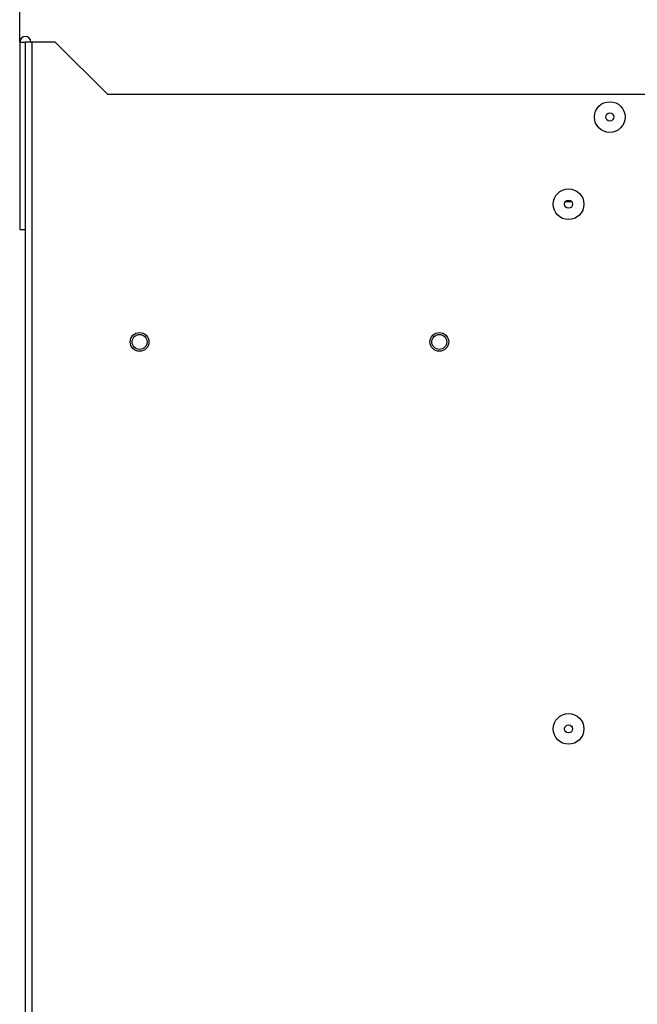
# Model space of a CAD drawing. Header units: millimetres. Extents: x 1117 to 38156, y -1945 to 7303.
# Tile 347 of 656: x 13624 to 13789, y 1279 to 1542. Entities that reach past the tile are written whole.
import ezdxf

# ---------------------------------------------------------------- set-up
doc = ezdxf.new("R2010")
doc.units = ezdxf.units.MM
doc.styles.get("Standard").update_dxf_attribs({"font": 'arial.ttf'})
doc.dimstyles.new('DIMSTYLE_1', dxfattribs={"dimtxt": 4.2, "dimasz": 3.6, "dimexe": 2.5, "dimexo": 0, "dimgap": 1.05, "dimtad": 1, "dimdsep": 46, "dimtxsty": 'Standard', "dimblk": '_FILLED', "dimblk1": '_FILLED', "dimblk2": '_FILLED', "dimcen": 0.09, "dimazin": 2, "dimtp": 0.01, "dimtm": 0.01, "dimtfac": 1, "dimtofl": 0, "dimtmove": 0, "dimatfit": 3, "dimldrblk": '_FILLED', "dimfxl": 0, "dimtolj": 1, "dimarcsym": 0})

# ---------------------------------------------------------------- blocks, each defined once
blk = doc.blocks.new('_FILLED')
at = {"color": 0, "linetype": 'ByBlock'}
blk.add_solid([(0, 0), (-1, 0.167), (-1, -0.167)], dxfattribs=at)
blk = doc.blocks.new('*D89')
at = {"color": 0, "linetype": 'Continuous', "lineweight": -2}
for p, q in [((13624.31, 1535.71), (13624.31, 1705.4)), ((13949.41, 1393.07), (13949.41, 1705.4)), ((13945.81, 1702.9), (13627.91, 1702.9))]:
    blk.add_line(p, q, dxfattribs=at)
at = {"layer": 'Defpoints', "color": 0, "linetype": 'Continuous'}
for p in [(13624.31, 1702.9), (13624.31, 1535.71), (13949.41, 1393.07)]:
    blk.add_point(p, dxfattribs=at)
at = {"color": 0, "linetype": 'Continuous', "lineweight": -2, "xscale": 3.6, "yscale": 3.6, "zscale": 3.6, "rotation": 180}
blk.add_blockref('_FILLED', (13624.31, 1702.9), dxfattribs=at)
at = {"color": 0, "linetype": 'Continuous', "lineweight": -2, "xscale": 3.6, "yscale": 3.6, "zscale": 3.6}
blk.add_blockref('_FILLED', (13949.41, 1702.9), dxfattribs=at)
at = {"color": 0, "linetype": 'Continuous', "insert": (13786.86, 1714.17), "char_height": 20, "attachment_point": 5}
blk.add_mtext('\\A1;325.1', dxfattribs=at)

msp = doc.modelspace()

# ---------------------------------------------------------------- linework, layer by layer
at = {"color": 7, "linetype": 'Continuous'}
for p, q in [((13624.308, 1535.709), (13625.808, 1535.709)), ((13624.308, 1535.709), (13624.308, 1485.709)), ((13633.808, 1535.709), (13625.808, 1535.709)), ((13625.808, 1535.709), (13625.808, 835.709)), ((13627.508, 1535.709), (13627.508, 835.709)), ((13633.808, 1535.709), (13647.808, 1521.709)), ((13919.308, 1521.709), (13647.808, 1521.709)), ((13771.673, 1493.114), (13769.942, 1493.114)), ((13624.308, 1485.709), (13625.808, 1485.709))]:
    msp.add_line(p, q, dxfattribs=at)
for centre, radius in [((13781.808, 1515.709), 4.1), ((13781.808, 1515.709), 1.09), ((13770.808, 1492.459), 4.1), ((13770.808, 1492.459), 1.09), ((13656.308, 1455.709), 2.5), ((13736.308, 1455.709), 2.5), ((13656.308, 1455.709), 2), ((13736.308, 1455.709), 2), ((13770.808, 1352.459), 4.1), ((13770.808, 1352.459), 1.09)]:
    msp.add_circle(centre, radius, dxfattribs=at)
msp.add_arc((13625.808, 1535.709), 1.5, 0, 180, dxfattribs=at)

# ---------------------------------------------------------------- dimensions: what is measured, and where the dimension line sits
at = {"linetype": 'Continuous'}
dim = msp.add_linear_dim(base=(13624.308, 1702.902), p1=(13949.408, 1393.069), p2=(13624.308, 1535.709), dimstyle='DIMSTYLE_1', override={"dimtxt": 20}, dxfattribs=at)
dim.commit()
dim.dimension.update_dxf_attribs({"geometry": '*D89', "text_midpoint": (13786.858, 1714.17)})

doc.saveas('drawing.dxf')
